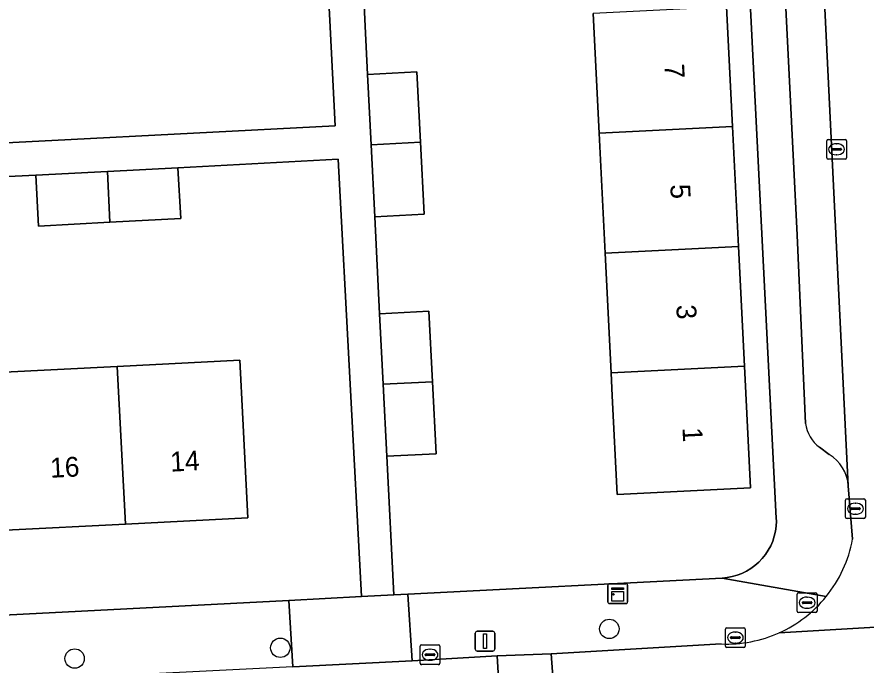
# Model space of a CAD drawing. Extents: x 161084 to 161928, y 385354 to 386522.
# Drawn here: x 161720.17 to 161763.04, y 385868.42 to 385901.12 of the extents above; entities that cross this region are included whole.
import ezdxf

# ---------------------------------------------------------------- set-up
doc = ezdxf.new("R2010")
doc.units = 0
for name, color, linetype in [('IMGEO_Boom', 7, 'Continuous'), ('IMGEO_Brandkraan', 7, 'Continuous'), ('IMGEO_Erf', 7, 'Continuous'), ('IMGEO_Kast', 7, 'Continuous'), ('IMGEO_Kolk', 7, 'Continuous'), ('IMGEO_Lichtmast', 7, 'Continuous'), ('IMGEO_Pand', 7, 'Continuous'), ('IMGEO_Pand_nummerreeks', 7, 'Continuous'), ('IMGEO_Parkeervlak_open', 7, 'Continuous'), ('IMGEO_Rijbaan_lokaal_open', 7, 'Continuous'), ('IMGEO_Voetpad_open', 7, 'Continuous')]:
    doc.layers.add(name, color=color, linetype=linetype)

msp = doc.modelspace()

# ---------------------------------------------------------------- linework, layer by layer
at = {"layer": 'IMGEO_Boom'}
for centre in [(161750.082, 385870.24), (161733.47, 385869.286), (161723.084, 385868.743)]:
    msp.add_circle(centre, 0.489, dxfattribs=at)
at = {"layer": 'IMGEO_Brandkraan'}
for p, q in [((161759.569, 385871.138), (161759.569, 385871.99)), ((161759.644, 385872.064), (161760.496, 385872.064)), ((161760.057, 385871.844), (161760.082, 385871.844)), ((161760.57, 385871.99), (161760.57, 385871.138)), ((161759.828, 385871.558), (161759.828, 385871.57)), ((161760.266, 385871.521), (161759.868, 385871.521)), ((161759.871, 385871.607), (161760.269, 385871.607)), ((161760.312, 385871.57), (161760.312, 385871.558)), ((161760.496, 385871.064), (161759.644, 385871.064)), ((161760.08, 385871.284), (161760.055, 385871.284))]:
    msp.add_line(p, q, dxfattribs=at)
for points in [[(161759.569, 385871.138), (161759.569, 385871.99)], [(161759.644, 385872.064), (161760.496, 385872.064)], [(161760.57, 385871.99), (161760.57, 385871.138)], [(161760.496, 385871.064), (161759.644, 385871.064)]]:
    msp.add_lwpolyline(points, dxfattribs=at)
for centre, radius, start, end in [((161759.646, 385871.988), 0.0765, 91.552, 178.448), ((161759.646, 385871.988), 0.0765, 91.552, 178.448), ((161760.494, 385871.988), 0.0765, 1.552, 88.448), ((161760.494, 385871.988), 0.0765, 1.552, 88.448), ((161759.868, 385871.567), 0.0403, 85.8775, 175.7526), ((161759.865, 385871.557), 0.0366, 178.938, 274.7102), ((161760.269, 385871.564), 0.043, 264.8664, 352.4533), ((161760.273, 385871.569), 0.0386, 1.7309, 96.639), ((161759.646, 385871.14), 0.0765, 181.552, 268.448), ((161759.646, 385871.14), 0.0765, 181.552, 268.448), ((161760.494, 385871.14), 0.0765, 271.552, 358.448), ((161760.494, 385871.14), 0.0765, 271.552, 358.448)]:
    msp.add_arc(centre, radius, start, end, dxfattribs=at)
for centre, major_axis, ratio, start_param, end_param in [((161760.056, 385871.564), (-0.387, 0.002), 0.722429, 4.712389, 7.853982), ((161760.081, 385871.564), (-0.39, 0.002), 0.717154, 1.570796, 4.712389)]:
    msp.add_ellipse(centre, major_axis=major_axis, ratio=ratio, start_param=start_param, end_param=end_param, dxfattribs=at)
at = {"layer": 'IMGEO_Erf'}
for points in [[(161706.118, 385894.073), (161721.928, 385894.886), (161736.24, 385895.622), (161735.966, 385900.949), (161735.553, 385908.999), (161735.445, 385911.093), (161733.394, 385912.281), (161733.245, 385915.167), (161730.661, 385915.036), (161730.468, 385918.783), (161730.29, 385922.226), (161732.873, 385922.359), (161732.594, 385927.21), (161730.01, 385927.079), (161729.817, 385930.826), (161729.639, 385934.269), (161732.222, 385934.402), (161732.082, 385937.105), (161731.055, 385937.051), (161730.374, 385937.016), (161719.052, 385936.425)], [(161737.64, 385903.12), (161737.876, 385898.227), (161740.37, 385898.355), (161740.551, 385894.802), (161740.737, 385891.164), (161738.244, 385891.036), (161738.48, 385886.142), (161740.974, 385886.27), (161741.155, 385882.717), (161741.341, 385879.079), (161738.848, 385878.951), (161739.208, 385871.954), (161739.911, 385871.99), (161755.773, 385872.806), (161756.03, 385872.83), (161756.283, 385872.877), (161756.531, 385872.946), (161756.772, 385873.037), (161757.004, 385873.149), (161757.225, 385873.282), (161757.433, 385873.434), (161757.627, 385873.603), (161757.805, 385873.79), (161757.966, 385873.991), (161758.108, 385874.206), (161758.23, 385874.433), (161758.331, 385874.67), (161758.411, 385874.915), (161758.469, 385875.166), (161758.504, 385875.421), (161758.516, 385875.679), (161758.512, 385875.827), (161756.587, 385913.9)], [(161755.996, 385901.632), (161756.298, 385895.59), (161756.6, 385889.547), (161756.902, 385883.505), (161757.209, 385877.354), (161750.478, 385877.017), (161750.229, 385882.011), (161750.171, 385883.168), (161749.869, 385889.21), (161749.567, 385895.253), (161749.265, 385901.295)], [(161659.281, 385867.839), (161733.907, 385871.68), (161737.561, 385871.869), (161736.388, 385893.942), (161728.302, 385893.516), (161728.438, 385890.95), (161724.867, 385890.762), (161721.258, 385890.572), (161721.122, 385893.138), (161716.218, 385892.899)], [(161719.197, 385883.174), (161725.239, 385883.483), (161731.421, 385883.799), (161731.572, 385880.844), (161731.827, 385875.85), (161725.645, 385875.534), (161719.603, 385875.226)]]:
    msp.add_lwpolyline(points, dxfattribs=at)
at = {"layer": 'IMGEO_Kast'}
for p, q in [((161750.008, 385871.593), (161750.008, 385872.434)), ((161750.008, 385872.434), (161750.008, 385871.593)), ((161750.083, 385872.518), (161750.924, 385872.518)), ((161750.924, 385872.518), (161750.083, 385872.518)), ((161751.008, 385872.443), (161751.008, 385871.602)), ((161751.008, 385871.602), (161751.008, 385872.443)), ((161750.933, 385871.518), (161750.092, 385871.518)), ((161750.092, 385871.518), (161750.933, 385871.518))]:
    msp.add_line(p, q, dxfattribs=at)
for points in [[(161750.203, 385872.308), (161750.803, 385872.308), (161750.803, 385872.223), (161750.203, 385872.223), (161750.203, 385872.308)], [(161750.203, 385872.133), (161750.803, 385872.133), (161750.803, 385871.644), (161750.203, 385871.644), (161750.203, 385872.133)]]:
    msp.add_lwpolyline(points, dxfattribs=at)
msp.add_circle((161750.287, 385871.982), 0.0377, dxfattribs=at)
for centre, start, end in [((161750.086, 385872.44), 92.4484, 184.2845), ((161750.086, 385872.44), 92.4484, 184.2845), ((161750.93, 385872.44), 2.4484, 94.2845), ((161750.93, 385872.44), 2.4484, 94.2845), ((161750.086, 385871.596), 182.4484, 274.2845), ((161750.086, 385871.596), 182.4484, 274.2845), ((161750.93, 385871.596), 272.4484, 4.2845), ((161750.93, 385871.596), 272.4484, 4.2845)]:
    msp.add_arc(centre, 0.0779, start, end, dxfattribs=at)
at = {"layer": 'IMGEO_Kolk'}
for p, q in [((161761.057, 385894.02), (161761.057, 385894.872)), ((161761.132, 385894.946), (161761.984, 385894.946)), ((161761.545, 385894.726), (161761.57, 385894.726)), ((161762.058, 385894.872), (161762.058, 385894.02)), ((161761.316, 385894.44), (161761.316, 385894.452)), ((161761.754, 385894.403), (161761.356, 385894.403)), ((161761.359, 385894.489), (161761.757, 385894.489)), ((161761.568, 385894.166), (161761.543, 385894.166)), ((161761.8, 385894.452), (161761.8, 385894.44)), ((161761.984, 385893.946), (161761.132, 385893.946)), ((161762.009, 385875.879), (161762.009, 385876.731)), ((161762.084, 385876.805), (161762.936, 385876.805)), ((161762.497, 385876.585), (161762.522, 385876.585)), ((161763.01, 385876.731), (161763.01, 385875.879)), ((161762.268, 385876.299), (161762.268, 385876.311)), ((161762.706, 385876.262), (161762.308, 385876.262)), ((161762.311, 385876.348), (161762.709, 385876.348)), ((161762.752, 385876.311), (161762.752, 385876.299)), ((161762.936, 385875.805), (161762.084, 385875.805)), ((161762.52, 385876.025), (161762.495, 385876.025)), ((161755.946, 385869.376), (161755.946, 385870.228)), ((161756.021, 385870.302), (161756.873, 385870.302)), ((161756.947, 385870.228), (161756.947, 385869.376)), ((161756.205, 385869.796), (161756.205, 385869.808)), ((161756.643, 385869.759), (161756.245, 385869.759)), ((161756.248, 385869.845), (161756.646, 385869.845)), ((161756.434, 385870.082), (161756.459, 385870.082)), ((161756.689, 385869.808), (161756.689, 385869.796)), ((161740.529, 385868.51), (161740.529, 385869.362)), ((161740.604, 385869.436), (161741.456, 385869.436)), ((161741.53, 385869.362), (161741.53, 385868.51)), ((161756.873, 385869.302), (161756.021, 385869.302)), ((161756.457, 385869.522), (161756.432, 385869.522)), ((161740.788, 385868.93), (161740.788, 385868.942)), ((161741.226, 385868.893), (161740.828, 385868.893)), ((161740.831, 385868.979), (161741.229, 385868.979)), ((161741.017, 385869.216), (161741.042, 385869.216)), ((161741.272, 385868.942), (161741.272, 385868.93)), ((161741.456, 385868.436), (161740.604, 385868.436)), ((161741.04, 385868.656), (161741.015, 385868.656))]:
    msp.add_line(p, q, dxfattribs=at)
for points in [[(161761.057, 385894.02), (161761.057, 385894.872)], [(161761.132, 385894.946), (161761.984, 385894.946)], [(161762.058, 385894.872), (161762.058, 385894.02)], [(161761.984, 385893.946), (161761.132, 385893.946)], [(161762.009, 385875.879), (161762.009, 385876.731)], [(161762.084, 385876.805), (161762.936, 385876.805)], [(161763.01, 385876.731), (161763.01, 385875.879)], [(161762.936, 385875.805), (161762.084, 385875.805)], [(161755.946, 385869.376), (161755.946, 385870.228)], [(161756.021, 385870.302), (161756.873, 385870.302)], [(161756.947, 385870.228), (161756.947, 385869.376)], [(161740.529, 385868.51), (161740.529, 385869.362)], [(161740.604, 385869.436), (161741.456, 385869.436)], [(161741.53, 385869.362), (161741.53, 385868.51)], [(161756.873, 385869.302), (161756.021, 385869.302)], [(161741.456, 385868.436), (161740.604, 385868.436)]]:
    msp.add_lwpolyline(points, dxfattribs=at)
for centre, radius, start, end in [((161761.134, 385894.87), 0.0765, 91.552, 178.448), ((161761.134, 385894.87), 0.0765, 91.552, 178.448), ((161761.982, 385894.87), 0.0765, 1.552, 88.448), ((161761.982, 385894.87), 0.0765, 1.552, 88.448), ((161761.356, 385894.449), 0.0403, 85.8775, 175.7526), ((161761.353, 385894.439), 0.0366, 178.938, 274.7102), ((161761.757, 385894.446), 0.043, 264.8664, 352.4533), ((161761.761, 385894.451), 0.0386, 1.7309, 96.639), ((161761.134, 385894.022), 0.0765, 181.552, 268.448), ((161761.134, 385894.022), 0.0765, 181.552, 268.448), ((161761.982, 385894.022), 0.0765, 271.552, 358.448), ((161761.982, 385894.022), 0.0765, 271.552, 358.448), ((161762.086, 385876.729), 0.0765, 91.552, 178.448), ((161762.086, 385876.729), 0.0765, 91.552, 178.448), ((161762.934, 385876.729), 0.0765, 1.552, 88.448), ((161762.934, 385876.729), 0.0765, 1.552, 88.448), ((161762.308, 385876.308), 0.0403, 85.8775, 175.7526), ((161762.305, 385876.298), 0.0366, 178.938, 274.7102), ((161762.709, 385876.305), 0.043, 264.8664, 352.4533), ((161762.713, 385876.31), 0.0386, 1.7309, 96.639), ((161762.086, 385875.881), 0.0765, 181.552, 268.448), ((161762.086, 385875.881), 0.0765, 181.552, 268.448), ((161762.934, 385875.881), 0.0765, 271.552, 358.448), ((161762.934, 385875.881), 0.0765, 271.552, 358.448), ((161756.023, 385870.226), 0.0765, 91.552, 178.448), ((161756.023, 385870.226), 0.0765, 91.552, 178.448), ((161756.871, 385870.226), 0.0765, 1.552, 88.448), ((161756.871, 385870.226), 0.0765, 1.552, 88.448), ((161756.245, 385869.805), 0.0403, 85.8775, 175.7526), ((161756.242, 385869.795), 0.0366, 178.938, 274.7102), ((161756.646, 385869.802), 0.043, 264.8664, 352.4533), ((161756.65, 385869.807), 0.0386, 1.7309, 96.639), ((161740.606, 385869.36), 0.0765, 91.552, 178.448), ((161740.606, 385869.36), 0.0765, 91.552, 178.448), ((161741.454, 385869.36), 0.0765, 1.552, 88.448), ((161741.454, 385869.36), 0.0765, 1.552, 88.448), ((161756.023, 385869.378), 0.0765, 181.552, 268.448), ((161756.023, 385869.378), 0.0765, 181.552, 268.448), ((161756.871, 385869.378), 0.0765, 271.552, 358.448), ((161756.871, 385869.378), 0.0765, 271.552, 358.448), ((161740.828, 385868.939), 0.0403, 85.8775, 175.7526), ((161740.825, 385868.929), 0.0366, 178.938, 274.7102), ((161741.229, 385868.936), 0.043, 264.8664, 352.4533), ((161741.233, 385868.941), 0.0386, 1.7309, 96.639), ((161740.606, 385868.512), 0.0765, 181.552, 268.448), ((161740.606, 385868.512), 0.0765, 181.552, 268.448), ((161741.454, 385868.512), 0.0765, 271.552, 358.448), ((161741.454, 385868.512), 0.0765, 271.552, 358.448)]:
    msp.add_arc(centre, radius, start, end, dxfattribs=at)
for centre, major_axis, ratio, start_param, end_param in [((161761.544, 385894.446), (-0.387, 0.002), 0.722429, 4.712389, 7.853982), ((161761.569, 385894.446), (-0.39, 0.002), 0.717154, 1.570796, 4.712389), ((161762.496, 385876.305), (-0.387, 0.002), 0.722429, 4.712389, 7.853982), ((161762.521, 385876.305), (-0.39, 0.002), 0.717154, 1.570796, 4.712389), ((161756.433, 385869.802), (-0.387, 0.002), 0.722429, 4.712389, 7.853982), ((161756.458, 385869.802), (-0.39, 0.002), 0.717154, 1.570796, 4.712389), ((161741.016, 385868.936), (-0.387, 0.002), 0.722429, 4.712389, 7.853982), ((161741.041, 385868.936), (-0.39, 0.002), 0.717154, 1.570796, 4.712389)]:
    msp.add_ellipse(centre, major_axis=major_axis, ratio=ratio, start_param=start_param, end_param=end_param, dxfattribs=at)
at = {"layer": 'IMGEO_Lichtmast'}
for p, q in [((161743.41, 385870.121), (161744.2, 385870.121)), ((161744.2, 385870.121), (161743.41, 385870.121)), ((161743.31, 385869.221), (161743.31, 385870.021)), ((161743.31, 385870.021), (161743.31, 385869.221)), ((161744.3, 385870.021), (161744.3, 385869.221)), ((161744.3, 385869.221), (161744.3, 385870.021)), ((161744.2, 385869.121), (161743.41, 385869.121)), ((161743.41, 385869.121), (161744.2, 385869.121))]:
    msp.add_line(p, q, dxfattribs=at)
msp.add_lwpolyline([(161743.73, 385869.996), (161743.88, 385869.996), (161743.88, 385869.246), (161743.73, 385869.246), (161743.73, 385869.996)], dxfattribs=at)
for centre, start, end in [((161743.41, 385870.021), 90, 180), ((161743.41, 385870.021), 90, 180), ((161744.2, 385870.021), 0, 90), ((161744.2, 385870.021), 360, 90), ((161743.41, 385869.221), 180, 270), ((161743.41, 385869.221), 180, 270), ((161744.2, 385869.221), 270, 0), ((161744.2, 385869.221), 270, 0)]:
    msp.add_arc(centre, 0.1, start, end, dxfattribs=at)
at = {"layer": 'IMGEO_Pand'}
for points in [[(161749.265, 385901.295), (161749.567, 385895.253), (161756.298, 385895.59), (161755.996, 385901.632)], [(161740.37, 385898.355), (161737.876, 385898.227), (161738.058, 385894.677), (161740.551, 385894.802)], [(161756.6, 385889.547), (161756.298, 385895.59), (161749.567, 385895.253), (161749.869, 385889.21)], [(161738.244, 385891.036), (161740.737, 385891.164), (161740.551, 385894.802), (161738.058, 385894.677)], [(161721.122, 385893.138), (161721.258, 385890.572), (161724.867, 385890.762), (161724.736, 385893.328)], [(161728.438, 385890.95), (161728.302, 385893.516), (161724.736, 385893.328), (161724.867, 385890.762)], [(161749.869, 385889.21), (161750.171, 385883.168), (161756.902, 385883.505), (161756.6, 385889.547)], [(161741.155, 385882.717), (161740.974, 385886.27), (161738.48, 385886.142), (161738.662, 385882.592)], [(161725.239, 385883.483), (161719.197, 385883.174), (161719.603, 385875.226), (161725.645, 385875.534)], [(161725.645, 385875.534), (161731.827, 385875.85), (161731.572, 385880.844), (161731.421, 385883.799), (161725.239, 385883.483)], [(161750.171, 385883.168), (161750.229, 385882.011), (161750.478, 385877.017), (161757.209, 385877.354), (161756.902, 385883.505)], [(161738.662, 385882.592), (161738.848, 385878.951), (161741.341, 385879.079), (161741.155, 385882.717)]]:
    msp.add_lwpolyline(points, close=True, dxfattribs=at)
at = {"layer": 'IMGEO_Parkeervlak_open'}
for points in [[(161762.15, 385877.464), (161759.739, 385926.683)], [(161757.909, 385923.327), (161758.105, 385919.488), (161759.573, 385890.115), (161759.989, 385880.611)], [(161760.701, 385879.407), (161761.181, 385879.043)]]:
    msp.add_lwpolyline(points, dxfattribs=at)
for centre, radius, start, end in [((161761.751, 385880.84), 1.777, 187.4154, 233.7815), ((161760.14, 385877.317), 2.015, 4.1697, 58.9035)]:
    msp.add_arc(centre, radius, start, end, dxfattribs=at)
at = {"layer": 'IMGEO_Rijbaan_lokaal_open'}
for points in [[(161759.371, 385935.865), (161759.739, 385926.683), (161762.15, 385877.464), (161762.364, 385874.761)], [(161758.666, 385870.047), (161771.237, 385870.789)], [(161771.237, 385870.789), (161758.666, 385870.047)], [(161755.734, 385869.481), (161747.148, 385868.98), (161747.657, 385862.15), (161769.578, 385863.247), (161769.584, 385863.248), (161787.867, 385864.134), (161807.406, 385865.168), (161809.403, 385865.283)]]:
    msp.add_lwpolyline(points, dxfattribs=at)
for points in [[(161744.42, 385868.879), (161740.131, 385868.633), (161734.108, 385868.334), (161676.856, 385865.472), (161677.201, 385858.564), (161681.762, 385858.793), (161681.959, 385858.799), (161700.362, 385859.79), (161700.443, 385859.785), (161744.826, 385862.006)], [(161747.148, 385868.98), (161744.42, 385868.879), (161744.826, 385862.006), (161747.657, 385862.15)]]:
    msp.add_lwpolyline(points, close=True, dxfattribs=at)
for centre, radius, start, end in [((161756.001, 385875.944), 6.472, 321.006, 349.4714), ((161755.995, 385875.955), 6.484, 294.3251, 320.9571), ((161756.003, 385875.963), 6.487, 267.62, 294.2322)]:
    msp.add_arc(centre, radius, start, end, dxfattribs=at)
at = {"layer": 'IMGEO_Voetpad_open'}
for points in [[(161759.989, 385880.611), (161759.573, 385890.115), (161758.105, 385919.488), (161757.909, 385923.327)], [(161756.587, 385913.9), (161758.512, 385875.827), (161758.516, 385875.679), (161758.504, 385875.421), (161758.469, 385875.166), (161758.411, 385874.915), (161758.331, 385874.67), (161758.23, 385874.433), (161758.108, 385874.206), (161757.966, 385873.991), (161757.805, 385873.79), (161757.627, 385873.603), (161757.433, 385873.434), (161757.225, 385873.282), (161757.004, 385873.149), (161756.772, 385873.037), (161756.531, 385872.946), (161756.283, 385872.877), (161756.03, 385872.83), (161755.773, 385872.806), (161761.031, 385871.871)], [(161735.553, 385908.999), (161735.966, 385900.949), (161736.24, 385895.622), (161721.928, 385894.886), (161706.118, 385894.073)], [(161716.218, 385892.899), (161721.122, 385893.138), (161724.736, 385893.328), (161728.302, 385893.516), (161736.388, 385893.942), (161737.561, 385871.869), (161739.208, 385871.954), (161738.848, 385878.951), (161738.662, 385882.592), (161738.48, 385886.142), (161738.244, 385891.036), (161738.058, 385894.677), (161737.876, 385898.227), (161737.64, 385903.12)], [(161761.181, 385879.043), (161760.701, 385879.407)], [(161762.364, 385874.761), (161762.15, 385877.464)], [(161761.031, 385871.871), (161755.773, 385872.806), (161739.911, 385871.99), (161740.131, 385868.633), (161744.42, 385868.879), (161747.148, 385868.98), (161755.734, 385869.481)], [(161734.108, 385868.334), (161733.907, 385871.68), (161659.281, 385867.839), (161657.734, 385867.759), (161634.763, 385866.577)]]:
    msp.add_lwpolyline(points, dxfattribs=at)
msp.add_lwpolyline([(161739.911, 385871.99), (161739.208, 385871.954), (161737.561, 385871.869), (161733.907, 385871.68), (161734.108, 385868.334), (161740.131, 385868.633)], close=True, dxfattribs=at)
for centre, radius, start, end in [((161761.751, 385880.84), 1.777, 187.4154, 233.7815), ((161760.14, 385877.317), 2.015, 4.1697, 58.9035), ((161756.001, 385875.944), 6.472, 321.006, 349.4714), ((161755.995, 385875.955), 6.484, 294.3251, 320.9571), ((161756.003, 385875.963), 6.487, 267.62, 294.2322)]:
    msp.add_arc(centre, radius, start, end, dxfattribs=at)

# ---------------------------------------------------------------- texts
at = {"layer": 'IMGEO_Pand_nummerreeks'}
for s, rotation, p in [('7', 272.86, (161752.856, 385898.74)), ('5', 272.86, (161753.159, 385892.662)), ('3', 272.86, (161753.463, 385886.583)), ('1', 272.86, (161753.773, 385880.391)), ('14', 2.9235, (161727.931, 385878.174)), ('16', 2.9235, (161721.866, 385877.865))]:
    msp.add_text(s, height=1, rotation=rotation, dxfattribs=at).set_placement(p)

doc.saveas('drawing.dxf')
